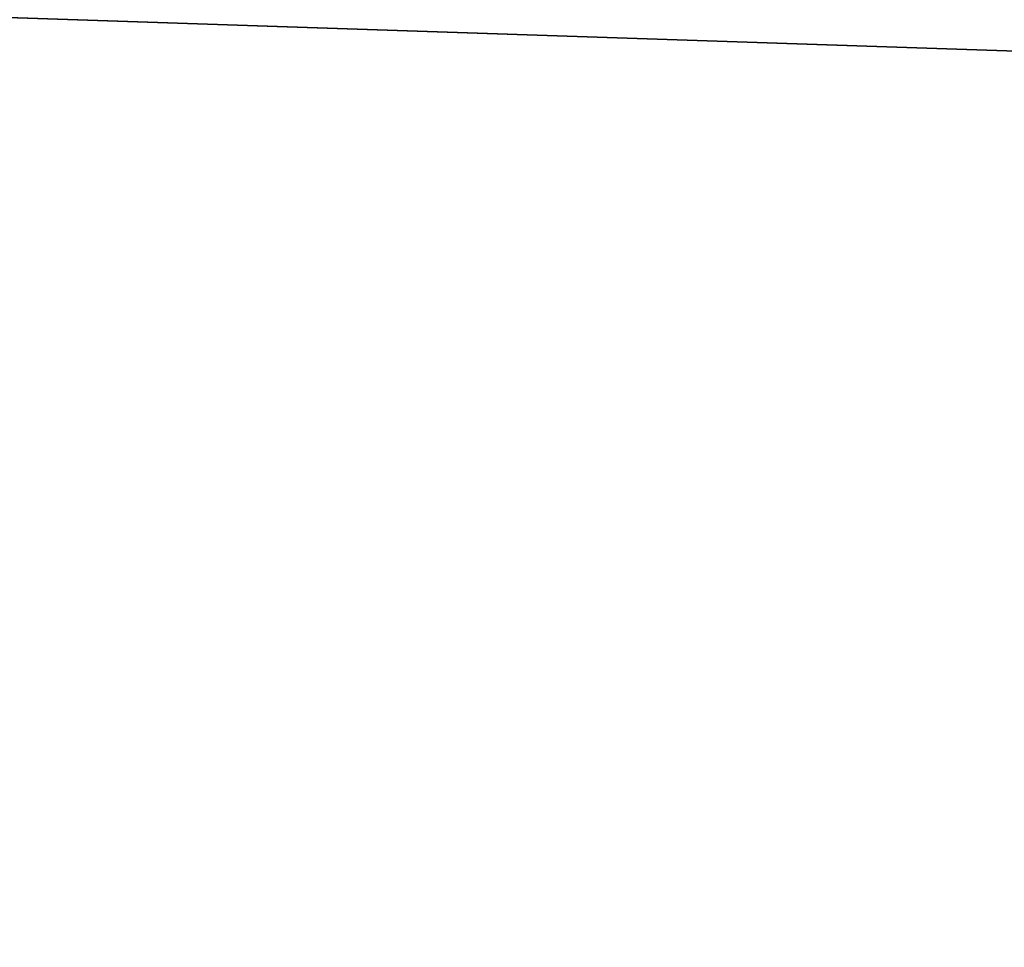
# Model space of a CAD drawing. Header units: millimetres. Extents: x -522 to 188, y -54 to 63.
# Tile 391 of 656: x -4.056328 to -4.055311, y -36.799042 to -36.798085. Entities that reach past the tile are written whole.
import ezdxf

# ---------------------------------------------------------------- set-up
doc = ezdxf.new("R2010")
doc.units = ezdxf.units.MM
doc.header["$LTSCALE"] = 65.185185
for name, color, linetype in [('1', 7, 'CONTINUOUS'), ('2', 7, 'CONTINUOUS'), ('8', 7, 'CONTINUOUS'), ('9', 7, 'CONTINUOUS')]:
    doc.layers.add(name, color=color, linetype=linetype)

msp = doc.modelspace()

# ---------------------------------------------------------------- linework, layer by layer
at = {"layer": '1', "color": 7, "linetype": 'CONTINUOUS'}
for points in [[(-4.178775, -36.8, -12.3100676), (-3.3646476, 23, -12.5570357), (-3.3647088, -36.8, -12.5570172), (-4.178775, -36.8, -12.3100676)], [(-4.178713, 23, -12.3100917), (-3.3646476, 23, -12.5570357), (-4.178775, -36.8, -12.3100676), (-4.178713, 23, -12.3100917)]]:
    msp.add_3dface(points, dxfattribs=at)
at = {"layer": '2', "color": 7, "linetype": 'CONTINUOUS'}
for points in [[(-3.3647088, -36.8, 12.5570172), (-4.178713, 23, 12.3100917), (-4.178775, -36.8, 12.3100676), (-3.3647088, -36.8, 12.5570172)], [(-3.3646476, 23, 12.5570357), (-4.178713, 23, 12.3100917), (-3.3647088, -36.8, 12.5570172), (-3.3646476, 23, 12.5570357)]]:
    msp.add_3dface(points, dxfattribs=at)
at = {"layer": '8', "color": 3, "linetype": 'CONTINUOUS'}
for points in [[(-3.998883, -36.8, -10.1399671), (-4.3427616, -36.8, -9.9975121), (-4.2173768, -36.7927089, -10.1816483), (-3.998883, -36.8, -10.1399671)], [(-3.5424354, -36.7927089, -10.4356782), (-3.998883, -36.8, -10.1399671), (-4.2173768, -36.7927089, -10.1816483), (-3.5424354, -36.7927089, -10.4356782)]]:
    msp.add_3dface(points, dxfattribs=at)
at = {"layer": '9', "color": 3, "linetype": 'CONTINUOUS'}
for points in [[(-4.3427608, -36.8, 9.9975124), (-3.9988822, -36.8, 10.1399675), (-4.2173768, -36.7927089, 10.1816483), (-4.3427608, -36.8, 9.9975124)], [(-3.9988822, -36.8, 10.1399675), (-3.650379, -36.8, 10.2705679), (-4.2173768, -36.7927089, 10.1816483), (-3.9988822, -36.8, 10.1399675)], [(-4.2173768, -36.7927089, 10.1816483), (-3.650379, -36.8, 10.2705679), (-3.5424354, -36.7927089, 10.4356782), (-4.2173768, -36.7927089, 10.1816483)]]:
    msp.add_3dface(points, dxfattribs=at)

doc.saveas('drawing.dxf')
